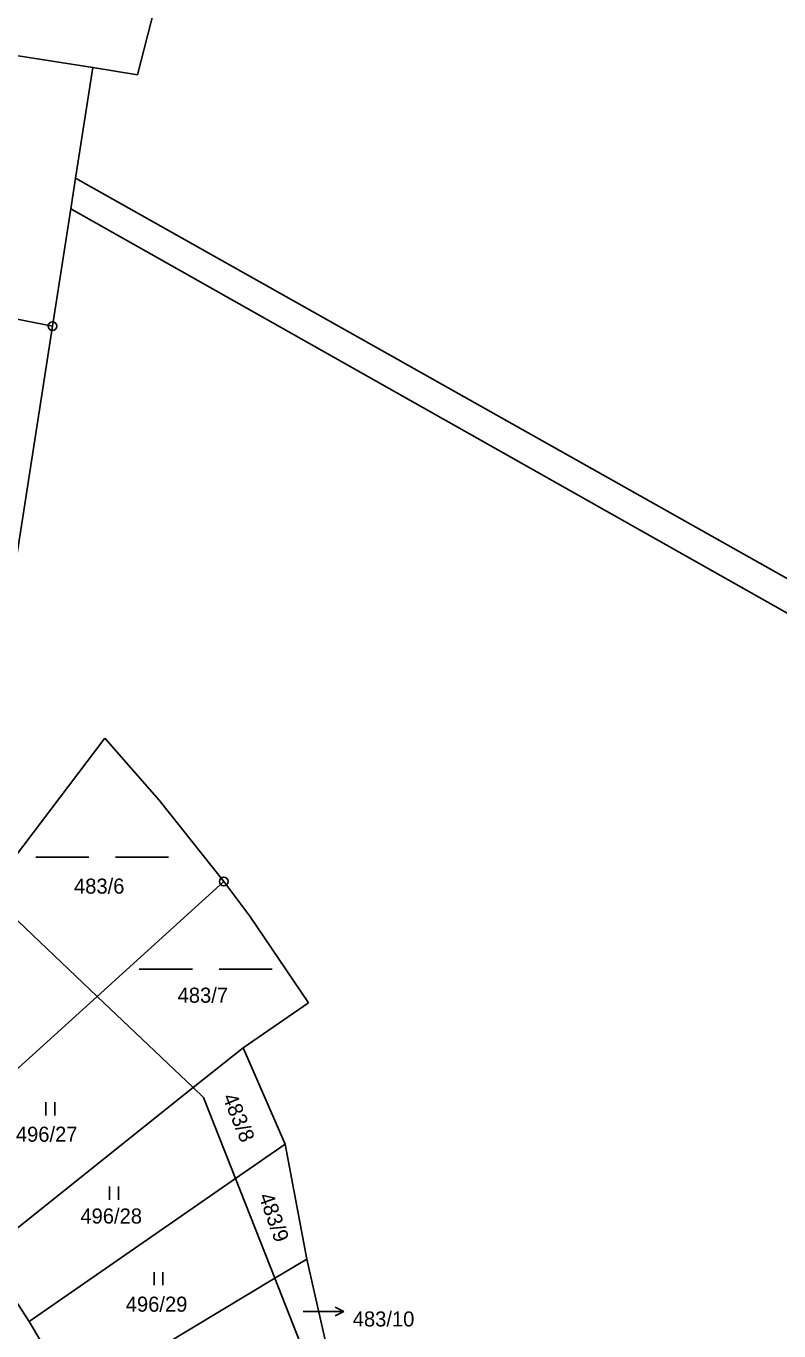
# Model space of a CAD drawing. Extents: x -795483 to -789093, y -1112258 to -1108741.
# Drawn here: x -790986.4 to -790901.5, y -1110724.8 to -1110577.6 of the extents above; entities that cross this region are included whole.
import ezdxf

# ---------------------------------------------------------------- set-up
doc = ezdxf.new("R2010")
doc.units = 0
for name, color, linetype in [('Komunikace', 7, 'Continuous'), ('Vrstva 1', 7, 'Continuous'), ('Vrstva 14', 7, 'Continuous'), ('Vrstva 16', 7, 'Continuous'), ('Vrstva 23', 7, 'Continuous'), ('Vrstva 28', 7, 'Continuous')]:
    doc.layers.add(name, color=color, linetype=linetype)

msp = doc.modelspace()

# ---------------------------------------------------------------- linework, layer by layer
at = {"layer": 'Komunikace'}
msp.add_line((-790955.17, -1110722.65), (-790953.56, -1110722.65), dxfattribs=at)
at = {"layer": 'Vrstva 1'}
for p, q in [((-790973.86, -1110583.1), (-790971.5, -1110573.92)), ((-790978.89, -1110582.25), (-791001.66, -1110578.75)), ((-790980.84, -1110594.76), (-790978.89, -1110582.25)), ((-790978.89, -1110582.25), (-790973.86, -1110583.1)), ((-790981.38, -1110598.22), (-790980.84, -1110594.76)), ((-790980.84, -1110594.76), (-790900.03, -1110640.24)), ((-790983.44, -1110611.46), (-790981.38, -1110598.22)), ((-790981.38, -1110598.22), (-790881.74, -1110654.46)), ((-790983.44, -1110611.46), (-790993.3, -1110609.5)), ((-790993.09, -1110673.37), (-790983.44, -1110611.46)), ((-790977.54, -1110657.97), (-790990.73, -1110675.35)), ((-790971.4, -1110664.96), (-790977.54, -1110657.97)), ((-790964.11, -1110674.13), (-790971.4, -1110664.96)), ((-790964.11, -1110674.13), (-790978.39, -1110687.09)), ((-790964.11, -1110674.13), (-790961.18, -1110678.05)), ((-790990.73, -1110675.35), (-790978.39, -1110687.09)), ((-790961.18, -1110678.05), (-790954.56, -1110687.81)), ((-790978.39, -1110687.09), (-790999.55, -1110706.28)), ((-790978.39, -1110687.09), (-790967.56, -1110697.39)), ((-790954.56, -1110687.81), (-790961.93, -1110692.89)), ((-790961.93, -1110692.89), (-790967.56, -1110697.39)), ((-790957.2, -1110703.76), (-790961.93, -1110692.89)), ((-790967.56, -1110697.39), (-790991.04, -1110716.13)), ((-790967.56, -1110697.39), (-790966.41, -1110698.49)), ((-790966.41, -1110698.49), (-790962.8, -1110707.65)), ((-790962.8, -1110707.65), (-790957.2, -1110703.76)), ((-790954.75, -1110716.74), (-790957.2, -1110703.76)), ((-790986.06, -1110723.78), (-790962.8, -1110707.65)), ((-790962.8, -1110707.65), (-790958.36, -1110718.91)), ((-790991.04, -1110716.13), (-790986.06, -1110723.78)), ((-790954.75, -1110716.74), (-790958.36, -1110718.91)), ((-790951.44, -1110731.29), (-790954.75, -1110716.74)), ((-790958.36, -1110718.91), (-790980.95, -1110732.48)), ((-790958.36, -1110718.91), (-790953.15, -1110732.14)), ((-790986.06, -1110723.78), (-790980.95, -1110732.48))]:
    msp.add_line(p, q, dxfattribs=at)
at = {"layer": 'Vrstva 16'}
for p, q in [((-790950.56, -1110722.65), (-790951.56, -1110722.15)), ((-790953.56, -1110722.65), (-790950.56, -1110722.65)), ((-790950.56, -1110722.65), (-790951.56, -1110723.15))]:
    msp.add_line(p, q, dxfattribs=at)
at = {"layer": 'Vrstva 23'}
for p, q in [((-790985.33, -1110671.4), (-790979.33, -1110671.4)), ((-790976.33, -1110671.4), (-790970.33, -1110671.4)), ((-790973.64, -1110684.01), (-790967.64, -1110684.01)), ((-790964.64, -1110684.01), (-790958.64, -1110684.01)), ((-790984.18, -1110700.52), (-790984.18, -1110699.02)), ((-790983.18, -1110699.02), (-790983.18, -1110700.52)), ((-790977, -1110710.06), (-790977, -1110708.56)), ((-790976, -1110708.56), (-790976, -1110710.06)), ((-790971.97, -1110719.7), (-790971.97, -1110718.2)), ((-790970.97, -1110718.2), (-790970.97, -1110719.7))]:
    msp.add_line(p, q, dxfattribs=at)
at = {"layer": 'Vrstva 28'}
for centre, radius in [((-790983.44, -1110611.46), 0.5), ((-790983.44, -1110611.46), 0.01), ((-790964.11, -1110674.13), 0.5), ((-790964.11, -1110674.13), 0.01)]:
    msp.add_circle(centre, radius, dxfattribs=at)

# ---------------------------------------------------------------- texts
at = {"layer": 'Vrstva 14'}
for s, height, p in [('483/6', 1.7, (-790981.01, -1110675.5)), ('483/7', 1.7, (-790969.32, -1110687.81)), ('496/27', 1.7, (-790987.57, -1110703.5)), ('496/28', 1.7, (-790980.29, -1110712.73)), ('496/29', 1.7, (-790975.17, -1110722.68)), ('483/10', 0.1, (-790955.17, -1110722.65))]:
    msp.add_text(s, height=height, dxfattribs=at).set_placement(p)
for s, rotation, p in [('483/8', 292.3239, (-790964.29, -1110698.46)), ('483/9', 289.6243, (-790960.2, -1110709.63))]:
    msp.add_text(s, height=1.7, rotation=rotation, dxfattribs=at).set_placement(p)
at = {"layer": 'Vrstva 16'}
msp.add_text('483/10', height=1.7, dxfattribs=at).set_placement((-790949.56, -1110724.35))

doc.saveas('drawing.dxf')
